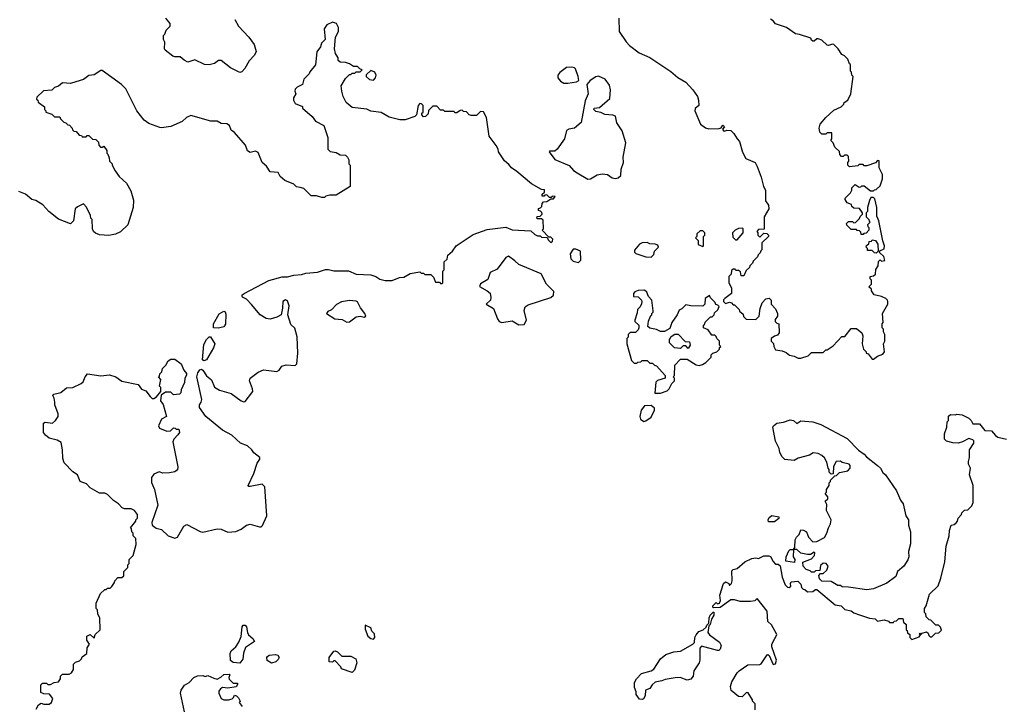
# Model space of a CAD drawing. Extents: x 1861455 to 2058065, y 200073 to 437907.
# Tile 545 of 574: x 2023732 to 2031173, y 367624 to 372804. Entities that reach past the tile are written whole.
import ezdxf

# ---------------------------------------------------------------- set-up
doc = ezdxf.new("R2010")
doc.units = 0

msp = doc.modelspace()

# ---------------------------------------------------------------- linework, layer by layer
at = {"layer": '0CON05XD'}
for points in [[(2024125, 367870), (2024140, 367895), (2024140, 367935), (2024155, 367950), (2024185, 367960), (2024200, 367975), (2024205, 367990), (2024240, 368015), (2024243, 368057), (2024260, 368085), (2024240, 368115), (2024240, 368145), (2024265, 368160), (2024295, 368130), (2024301.7, 368158.3), (2024340, 368195), (2024337.5, 368285), (2024323, 368313), (2024320, 368345), (2024310, 368355), (2024310, 368395), (2024341.7, 368468.3), (2024375, 368500), (2024385, 368500), (2024395, 368510), (2024415, 368510), (2024428.3, 368521.7), (2024448.3, 368551.7), (2024450, 368565), (2024475, 368590), (2024505, 368590), (2024518.3, 368601.7), (2024520, 368635), (2024550, 368665), (2024550, 368685), (2024560, 368695), (2024560, 368725), (2024590, 368755), (2024611.7, 368838.3), (2024610, 368885), (2024590, 368905), (2024590, 368925), (2024580, 368935), (2024578.3, 368958.3), (2024570, 368965), (2024610, 369015), (2024610, 369025), (2024621.7, 369038.3), (2024622.5, 369065), (2024600, 369095), (2024575, 369107.5), (2024525, 369107.5), (2024507, 369117), (2024480, 369145), (2024440.7, 369170.7), (2024395, 369217.5), (2024376.4, 369226.4), (2024335, 369227.5), (2024265, 369267.5), (2024238.3, 369298.3), (2024190, 369315), (2024170, 369365), (2024135, 369387.5), (2024067.5, 369455), (2024058.3, 369488.3), (2024057, 369553), (2024045, 369610), (2024015, 369627.5), (2023955, 369643.3), (2023927.5, 369665), (2023913.3, 369685), (2023912.5, 369755), (2023925, 369762.5), (2023980, 369755), (2024002.5, 369775), (2024022.5, 369805), (2024022.5, 369825), (2023996.7, 369895), (2023996.7, 369915), (2023992.5, 369945), (2023982.5, 369965), (2023990, 369975), (2024043.3, 369986.7), (2024085, 370022.5), (2024135, 370026), (2024196.7, 370055), (2024212.1, 370067.9), (2024226.7, 370105), (2024245, 370127.5), (2024345, 370112.5), (2024411.7, 370121.7), (2024460, 370105), (2024503, 370073), (2024627, 370047), (2024651.7, 370011.7), (2024685, 370000), (2024717, 369957), (2024733, 369943), (2024745, 369942.5), (2024766.4, 369953.6), (2024800, 369995), (2024800, 370025), (2024790, 370035), (2024800, 370085), (2024780, 370105), (2024788.3, 370111.7), (2024791.7, 370128.3), (2024807, 370143), (2024811.7, 370168.3), (2024837.5, 370195), (2024853.6, 370226.4), (2024875, 370240), (2024905, 370240), (2024952.5, 370205), (2024972.5, 370155), (2024991.7, 370131.7), (2024991.7, 370118.3), (2024980, 370095), (2024977, 370063), (2024953, 370007), (2024950, 369985), (2024940, 369975), (2024895, 369970), (2024875, 369990), (2024835, 369990), (2024801.7, 369968.3), (2024797.5, 369925), (2024815.9, 369895.9), (2024842.5, 369805), (2024804.4, 369785.6), (2024780, 369735), (2024788.7, 369718.7), (2024845, 369694.3), (2024871.7, 369698.3), (2024895, 369720), (2024908.3, 369718.3), (2024915, 369710), (2024935, 369710), (2024940, 369685), (2024928.3, 369668.3), (2024897.5, 369635), (2024890, 369615), (2024928.1, 369425), (2024925, 369403.3), (2024905, 369386.7), (2024865, 369380), (2024815, 369377.5), (2024785, 369387.5), (2024745, 369370), (2024727.5, 369345), (2024727.3, 369307.3), (2024751.2, 369255), (2024776.7, 369135), (2024730, 369005), (2024734, 368984), (2024763.3, 368963.3), (2024805, 368952.5), (2024854.7, 368904.7), (2024905, 368887.3), (2024925.6, 368895), (2024972.9, 368977.1), (2024995, 368990), (2025095, 368935.8), (2025115, 368930.8), (2025225, 368958), (2025254.1, 368954.1), (2025305, 368932.5), (2025365, 368937.5), (2025405, 368954.2), (2025446.7, 368985), (2025475, 368991.9), (2025545, 368972), (2025557.1, 368972.9), (2025567.3, 368982.7), (2025600, 369055), (2025583.8, 369275), (2025563.9, 369293.9), (2025475, 369276), (2025465, 369276.7), (2025460, 369285), (2025502.5, 369375), (2025526.2, 369453.8), (2025546.1, 369483.9), (2025546.5, 369495), (2025500.5, 369530.5), (2025485.3, 369555), (2025455, 369584.1), (2025400, 369605), (2025335.5, 369665.5), (2025263.9, 369703.9), (2025138.8, 369805), (2025090, 369875), (2025090, 369895), (2025104, 369915), (2025107.5, 369935), (2025071.2, 370105), (2025078.8, 370135), (2025092.3, 370157.7), (2025105, 370163.3), (2025115, 370156.7), (2025143.6, 370113.6), (2025182.3, 370082.3), (2025205, 370027.5), (2025242.5, 370005), (2025329.6, 369979.5), (2025405, 369924.2), (2025425, 369916.7), (2025435, 369920), (2025493.8, 369995), (2025492.5, 370015), (2025468.9, 370075), (2025473.1, 370095), (2025535, 370141.9), (2025575, 370158.6), (2025675, 370146.7), (2025692.5, 370155), (2025713, 370187), (2025745, 370197.5), (2025815, 370192.5), (2025827.5, 370205), (2025833.3, 370285), (2025828.3, 370408.3), (2025812.5, 370472.5), (2025782.3, 370502.3), (2025758, 370575), (2025767.6, 370642.4), (2025755, 370680), (2025741.7, 370688.3), (2025721.2, 370675), (2025719.2, 370625), (2025707, 370573), (2025675, 370555.8), (2025625, 370540.8), (2025595, 370547.5), (2025548.8, 370575), (2025485, 370653.3), (2025445, 370693.3), (2025417, 370707), (2025412.5, 370715), (2025413.3, 370725), (2025427.5, 370735), (2025615, 370834.4), (2025715, 370861.2), (2025755, 370862), (2025805, 370874), (2025861.2, 370878.8), (2025895, 370890), (2025983.6, 370896.4), (2026043.6, 370916.4), (2026065, 370917.5), (2026105, 370907.5), (2026216.4, 370906.4), (2026275, 370882.5), (2026385, 370877.5), (2026423.3, 370863.3), (2026455, 370842.5), (2026495, 370832.5), (2026547, 370833), (2026603, 370857), (2026635, 370860), (2026683, 370887), (2026755, 370900), (2026765, 370890), (2026785, 370890), (2026795, 370880), (2026838.3, 370878.3), (2026858.3, 370858.3), (2026875, 370820), (2026905, 370820), (2026911.7, 370811.7), (2026925, 370810), (2026930, 370815), (2026930, 370905), (2026940, 370915), (2026940, 370975), (2026962.5, 370995), (2026967.5, 371025), (2027003.3, 371055), (2027030, 371095), (2027158.9, 371181.1), (2027265, 371218), (2027405, 371236.2), (2027455, 371216.7), (2027595, 371210), (2027625, 371180), (2027645, 371170), (2027665, 371170), (2027675, 371160), (2027718.3, 371158.3), (2027725, 371140), (2027745, 371120), (2027758.3, 371131.7), (2027760, 371145), (2027745, 371160), (2027731.7, 371161.7), (2027680, 371215), (2027690, 371225), (2027688.3, 371288.3), (2027675, 371300), (2027645, 371300), (2027640, 371305), (2027641.7, 371318.3), (2027665, 371320), (2027680, 371335), (2027678.3, 371348.3), (2027668.3, 371358.3), (2027651.7, 371361.7), (2027651.7, 371378.3), (2027668.3, 371381.7), (2027678.3, 371391.7), (2027680, 371415), (2027691.7, 371428.3), (2027715, 371430), (2027745, 371450), (2027765, 371450), (2027778.3, 371468.3), (2027755, 371470), (2027748.3, 371461.7), (2027735, 371460), (2027715, 371480), (2027701.7, 371478.3), (2027695, 371470), (2027681.7, 371471.7), (2027680, 371485), (2027698.3, 371501.7), (2027698.3, 371518.3), (2027675, 371520), (2027600, 371565), (2027488.3, 371658.3), (2027447.5, 371685), (2027429.6, 371709.5), (2027395, 371737.5), (2027350, 371805), (2027348.8, 371825), (2027334.1, 371854.1), (2027280, 371925), (2027260, 372065), (2027238.3, 372108.3), (2027215, 372110), (2027185, 372080), (2027145, 372080), (2027130, 372085), (2027108.3, 372108.3), (2027085, 372110), (2027075, 372120), (2027061.7, 372118.3), (2027035, 372100), (2027021.7, 372101.7), (2027015, 372110), (2026945, 372110), (2026935, 372120), (2026911.7, 372121.7), (2026885, 372150), (2026855, 372150), (2026821.7, 372118.3), (2026818.3, 372091.7), (2026798.3, 372071.7), (2026785, 372070), (2026770, 372085), (2026771.7, 372098.3), (2026780, 372105), (2026780, 372155), (2026768.3, 372168.3), (2026755, 372170), (2026743, 372157), (2026730, 372085), (2026718.3, 372071.7), (2026645, 372047.5), (2026605, 372047.5), (2026525, 372067.5), (2026465, 372102.5), (2026385, 372112.5), (2026355, 372127.5), (2026245, 372140), (2026199.3, 372179.3), (2026176.7, 372225), (2026167, 372263), (2026162.5, 372305), (2026195, 372360), (2026225, 372390), (2026235, 372390), (2026245, 372400), (2026265, 372400), (2026275, 372410), (2026305, 372410), (2026320, 372425), (2026301.7, 372431.7), (2026285, 372450), (2026255, 372450), (2026225, 372470), (2026195, 372480), (2026153, 372483), (2026140, 372495), (2026140, 372515), (2026118.3, 372548.3), (2026110, 372585), (2026118.3, 372671.7), (2026142.5, 372715), (2026142.5, 372745), (2026127.5, 372775), (2026095, 372786), (2026053.3, 372765), (2026032.5, 372735), (2026040, 372655), (2026013, 372627), (2026005, 372600), (2025978.3, 372561.7), (2025967, 372463), (2025925, 372410), (2025920, 372395), (2025880, 372355), (2025870, 372315), (2025830, 372295), (2025815, 372280), (2025812.5, 372265), (2025820, 372245), (2025802.5, 372215), (2025802.5, 372195), (2025815, 372170), (2025868.3, 372148.3), (2025870, 372135), (2025943, 372073), (2025967, 372037), (2026030, 372005), (2026060, 371915), (2026060, 371825), (2026078.3, 371808.3), (2026125, 371800), (2026153.6, 371783.6), (2026195, 371780), (2026210, 371765), (2026220, 371745), (2026220, 371715), (2026230, 371705), (2026230, 371545), (2026125, 371477.5), (2026075, 371477.5), (2026045, 371470), (2026035, 371460), (2026015, 371460), (2025975, 371472.5), (2025935, 371472.5), (2025879.3, 371529.3), (2025853, 371537), (2025825, 371542.5), (2025805, 371562.5), (2025735, 371588.8), (2025699.7, 371619.7), (2025685, 371649.2), (2025625, 371653.8), (2025596.8, 371696.8), (2025563.8, 371725), (2025535, 371800), (2025515, 371811.2), (2025475, 371800), (2025455, 371812.5), (2025437.5, 371855), (2025355, 371952.5), (2025330.7, 371970.7), (2025317.5, 372005), (2025297, 372017), (2025255, 372020), (2025225, 372037.5), (2025177, 372037), (2025025, 372080), (2024993.9, 372066.1), (2024960, 372035), (2024875, 371996.7), (2024805, 371987.5), (2024790.7, 371990.7), (2024709.3, 372019.3), (2024672.5, 372045), (2024616.4, 372116.4), (2024535, 372282.5), (2024502.5, 372315), (2024355, 372420), (2024345, 372420), (2024295, 372387.5), (2024255, 372382.5), (2024215, 372352.5), (2024190, 372345)], [(2025357.5, 372805), (2025386.7, 372755), (2025465, 372673.3), (2025505, 372617.5), (2025520, 372565), (2025506.2, 372535), (2025465.9, 372494.1), (2025434.2, 372435), (2025410, 372410), (2025395, 372405.8), (2025325, 372441.4), (2025255, 372496.2), (2025235, 372496.7), (2025205, 372473.8), (2025163.6, 372463.6), (2025130, 372465), (2025055, 372500), (2025003.6, 372483.6), (2024975, 372497.5), (2024945, 372522.5), (2024905, 372523.3), (2024889.3, 372529.3), (2024832.5, 372575), (2024827.5, 372585), (2024830, 372635), (2024820, 372655), (2024820, 372685), (2024830, 372695), (2024840, 372725), (2024870, 372755), (2024870, 372775), (2024837.5, 372815)], [(2028260, 372815), (2028263.3, 372715), (2028315.9, 372635.9), (2028340.3, 372610.3), (2028413.8, 372553.8), (2028495, 372518.8), (2028653.6, 372413.6), (2028705, 372367.5), (2028765, 372332.5), (2028820, 372275), (2028853.3, 372225), (2028863, 372197), (2028863.8, 372155), (2028837.7, 372132.3), (2028833.3, 372115), (2028875.8, 372015.8), (2028915, 371986.7), (2028940.4, 371980.5), (2029017.9, 371982.1), (2029033.3, 371986.7), (2029045, 372007.5), (2029057.5, 371995), (2029043.3, 371976.7), (2029050, 371965), (2029057.7, 371962.3), (2029075, 371970), (2029106.1, 371966.1), (2029130, 371945), (2029153.9, 371903.9), (2029172.5, 371885), (2029194.2, 371804.2), (2029220, 371755), (2029290, 371725), (2029306.1, 371696.1), (2029336.2, 371615), (2029353, 371543), (2029367.5, 371515), (2029367.5, 371435), (2029391.7, 371401.7), (2029392.5, 371375), (2029357.5, 371315), (2029358.3, 371221.7), (2029315, 371220), (2029302.5, 371205), (2029310, 371195), (2029310, 371175), (2029325, 371160), (2029355, 371190), (2029378.3, 371188.3), (2029390, 371175), (2029390, 371165), (2029341.7, 371118.3), (2029340, 371065), (2029331.7, 371058.3), (2029328.3, 371041.7), (2029311.7, 371028.3), (2029308.3, 371011.7), (2029275, 370980), (2029270, 370965), (2029250, 370945), (2029248.3, 370931.7), (2029221.7, 370908.3), (2029205, 370870), (2029185, 370870), (2029178.3, 370898.3), (2029165, 370910), (2029145, 370910), (2029138.3, 370918.3), (2029125, 370920), (2029111.7, 370908.3), (2029108.3, 370881.7), (2029090, 370865), (2029091.7, 370818.3), (2029112.5, 370775), (2029110, 370735), (2029061.7, 370698.3), (2029051.7, 370688.3), (2029050, 370675), (2029065, 370660), (2029095, 370670), (2029110, 370665), (2029125, 370650), (2029135, 370650), (2029170, 370615), (2029171.7, 370601.7), (2029198.3, 370578.3), (2029201.7, 370561.7), (2029221.7, 370541.7), (2029295, 370540), (2029320, 370565), (2029328.3, 370621.7), (2029342.5, 370665), (2029370, 370695), (2029395, 370700), (2029410, 370685), (2029410, 370655), (2029445, 370620), (2029460, 370585), (2029460, 370565), (2029441.7, 370538.3), (2029440, 370525), (2029455, 370510), (2029470, 370505), (2029471.7, 370438.3), (2029458.3, 370421.7), (2029437, 370413), (2029410, 370395), (2029410, 370375), (2029428.3, 370358.3), (2029430, 370335), (2029445, 370310), (2029495, 370302.5), (2029525, 370290), (2029548.3, 370268.3), (2029585, 370262.5), (2029615, 370247.5), (2029635, 370247.5), (2029690, 370265), (2029715, 370290), (2029805, 370290), (2029825, 370310), (2029835, 370310), (2029879.3, 370340.7), (2029945, 370410), (2029968.3, 370411.7), (2030015, 370470), (2030055, 370470), (2030097, 370437), (2030102.5, 370415), (2030097.5, 370355), (2030110, 370315), (2030130, 370295), (2030130, 370285), (2030145, 370280), (2030175, 370240), (2030185, 370240)], [(2030185, 370240), (2030215, 370262.5), (2030255, 370277.5), (2030266.7, 370295), (2030260, 370355), (2030270, 370375), (2030270, 370425), (2030260, 370445), (2030260, 370465), (2030250, 370475), (2030250, 370505), (2030257.5, 370515), (2030252.5, 370585), (2030292.5, 370655), (2030292.5, 370675), (2030290, 370685), (2030276.4, 370696.4), (2030245, 370712.5), (2030190, 370725), (2030170, 370755), (2030168.3, 370768.3), (2030150, 370785), (2030170, 370805), (2030170, 370835), (2030160, 370845), (2030160, 370865), (2030185, 370870), (2030198.3, 370881.7), (2030203, 370917), (2030220, 370945), (2030221.7, 370978.3), (2030235, 370990), (2030245, 370980), (2030270, 370985), (2030262.5, 371015), (2030230, 371045), (2030231.7, 371058.3), (2030265, 371073.8), (2030268.1, 371095), (2030253.6, 371133.6), (2030225.8, 371285), (2030210.7, 371320.7), (2030210, 371385), (2030195, 371450), (2030185, 371460), (2030165, 371460), (2030153, 371437), (2030140, 371385), (2030140, 371355), (2030130, 371345), (2030130, 371315), (2030150, 371295), (2030151.7, 371281.7), (2030160, 371275), (2030140, 371255), (2030141.7, 371241.7), (2030150, 371235), (2030150, 371215), (2030128.3, 371191.7), (2030111.7, 371188.3), (2030105, 371180), (2030091.7, 371181.7), (2030088.3, 371198.3), (2030078.3, 371208.3), (2030061.7, 371211.7), (2030055, 371220), (2030015, 371220), (2029981.7, 371251.7), (2029980, 371265), (2029995, 371280), (2030025, 371280), (2030035, 371270), (2030048.3, 371271.7), (2030078.3, 371301.7), (2030083, 371317), (2030100, 371335), (2030100, 371345), (2030078.3, 371378.3), (2030035, 371380), (2030021.7, 371391.7), (2030018.3, 371408.3), (2029985, 371420), (2029970, 371445), (2029970, 371455), (2030010, 371495), (2030020, 371515), (2030020, 371535), (2030045, 371560), (2030075, 371540), (2030088.3, 371541.7), (2030095, 371550), (2030115, 371550), (2030161.7, 371511.7), (2030185, 371510), (2030191.7, 371518.3), (2030205, 371520), (2030235, 371550), (2030253, 371603), (2030252.5, 371635), (2030227.5, 371685), (2030228.3, 371738.3), (2030215, 371740), (2030198.3, 371721.7), (2030135, 371700), (2030115, 371700), (2030105, 371710), (2030075, 371710), (2030065, 371700), (2030001.7, 371691.7), (2029990, 371705), (2029990, 371725), (2029997.5, 371735), (2029995, 371770), (2029985, 371780), (2029965, 371780), (2029955, 371770), (2029941.7, 371771.7), (2029930, 371785), (2029928.3, 371808.3), (2029891.7, 371841.7), (2029880, 371875), (2029861.7, 371891.7), (2029870, 371905), (2029868.3, 371948.3), (2029835, 371950), (2029825, 371940), (2029795, 371940), (2029780, 371955), (2029772.5, 371985), (2029782.5, 372015), (2029823.6, 372066.4), (2029885, 372120), (2029940, 372145), (2029960, 372165), (2029961.7, 372178.3), (2029990, 372195), (2030012.5, 372245), (2030030, 372375), (2030020, 372385), (2030017, 372407), (2030010, 372415), (2030010, 372465), (2030001.7, 372471.7), (2029990, 372505), (2029965, 372530), (2029945, 372540), (2029917.5, 372585), (2029885, 372617.5), (2029875, 372620), (2029845, 372610), (2029833, 372613), (2029795, 372650), (2029765, 372660), (2029755, 372660), (2029737, 372643), (2029725, 372642.5), (2029715, 372650), (2029710, 372665), (2029625, 372693.3), (2029595, 372697.5), (2029526.1, 372746.1), (2029443.9, 372773.9), (2029425, 372796.7), (2029405, 372807.5)], [(2026405, 372347.5), (2026420, 372365), (2026426.7, 372385), (2026415, 372407.5), (2026385, 372420), (2026351.7, 372388.3), (2026350, 372375), (2026375, 372352.5), (2026405, 372347.5)], [(2027845, 372324.3), (2027875, 372324.4), (2027940, 372335), (2027956.7, 372345), (2027953.3, 372375), (2027933.6, 372433.6), (2027925, 372440), (2027905, 372446.2), (2027865, 372443.8), (2027815, 372406.2), (2027798, 372385), (2027798, 372365), (2027818.7, 372338.7), (2027845, 372324.3)], [(2024190, 372345), (2024115, 372322.5), (2024055, 372326.7), (2024025, 372302.5), (2023995, 372292.5), (2023975, 372272.5), (2023913, 372267), (2023861.7, 372218.3), (2023860, 372205), (2023870, 372195), (2023871.7, 372181.7), (2023920, 372145), (2023920, 372125), (2023930, 372115), (2023930, 372105), (2023975, 372090), (2023995, 372070), (2024035, 372070), (2024040, 372055), (2024065, 372030), (2024080, 372025), (2024095, 372010), (2024108.3, 372008.3), (2024130, 371985), (2024131.7, 371971.7), (2024141.7, 371961.7), (2024158.3, 371958.3), (2024181.7, 371931.7), (2024198.3, 371928.3), (2024205, 371920), (2024235, 371920), (2024241.7, 371928.3), (2024255, 371930), (2024281.7, 371901.7), (2024308.3, 371898.3), (2024328.3, 371878.3), (2024330, 371855), (2024341.7, 371841.7), (2024355, 371840), (2024368.3, 371848.3), (2024390, 371815), (2024390, 371795), (2024398.3, 371788.3), (2024408.3, 371761.7), (2024410, 371735), (2024430, 371715), (2024430, 371705), (2024453, 371663), (2024485, 371620), (2024539.3, 371569.3), (2024571.7, 371511.7), (2024591.7, 371441.7), (2024590, 371385), (2024550, 371255), (2024495, 371202.5), (2024455, 371182.5), (2024405, 371172.5), (2024335, 371177.5), (2024305, 371190), (2024290, 371205), (2024282.5, 371225), (2024280, 371295), (2024270, 371305), (2024267.5, 371325), (2024238.3, 371388.3), (2024215, 371413.3), (2024169.3, 371390.7), (2024152.5, 371375), (2024140, 371285), (2024115, 371262.5), (2024026.4, 371296.4), (2023952.5, 371355), (2023906.1, 371406.1), (2023855, 371438.8), (2023825, 371446.7), (2023775, 371486.7), (2023726.4, 371506.4)], [(2028025, 371600), (2028045, 371601.2), (2028095, 371631.2), (2028135, 371640), (2028173.9, 371633.9), (2028208.3, 371608.3), (2028235, 371603.8), (2028255, 371610), (2028273.9, 371626.1), (2028278, 371675), (2028294, 371725), (2028292.5, 371765), (2028313.8, 371875), (2028283.8, 371965), (2028244.2, 372025), (2028235.8, 372075.8), (2028215, 372083.8), (2028155, 372086.7), (2028125, 372102), (2028085, 372110), (2028070, 372125), (2028073.3, 372136.7), (2028115, 372140), (2028191.7, 372208.3), (2028197.5, 372275), (2028188.8, 372308.8), (2028157.5, 372355), (2028105, 372376.7), (2028085, 372373.3), (2028042.5, 372345), (2028017.5, 372315), (2028027.5, 372245), (2028005, 372190), (2027975, 372026.2), (2027925.3, 371984.7), (2027882.8, 371977.2), (2027865, 371965.8), (2027848.8, 371905), (2027793.3, 371825), (2027775, 371810), (2027735, 371810), (2027732.5, 371805), (2027775, 371746.7), (2027883.6, 371703.6), (2027917.5, 371665), (2027945, 371646.7), (2028025, 371600)], [(2028895, 371090), (2028900, 371095), (2028900, 371165), (2028910, 371175), (2028910, 371195), (2028895, 371210), (2028875, 371210), (2028850, 371185), (2028850, 371165), (2028840, 371155), (2028860, 371135), (2028860, 371105), (2028895, 371090)], [(2029155, 371140), (2029200, 371195), (2029200, 371225), (2029195, 371230), (2029165, 371227.5), (2029140, 371215), (2029120, 371195), (2029121.7, 371161.7), (2029141.7, 371141.7), (2029155, 371140)], [(2030205, 371040), (2030191.7, 371041.7), (2030175, 371060), (2030140, 371060), (2030140, 371075), (2030130, 371085), (2030131.7, 371098.3), (2030148.3, 371111.7), (2030151.7, 371128.3), (2030168.3, 371131.7), (2030175, 371140), (2030200, 371135), (2030217, 371107), (2030220, 371055), (2030205, 371040)], [(2027955, 370970), (2027971.7, 370988.3), (2027970, 371055), (2027935, 371070), (2027915, 371070), (2027892.5, 371035), (2027898.3, 370998.3), (2027915, 370980), (2027955, 370970)], [(2028505, 371010), (2028525, 371030), (2028530, 371055), (2028560, 371085), (2028555, 371100), (2028535, 371107.5), (2028495, 371110), (2028475, 371120), (2028435, 371117.5), (2028415, 371107.5), (2028378.3, 371061.7), (2028378.3, 371048.3), (2028388.3, 371038.3), (2028465, 371012.5), (2028505, 371010)], [(2027505, 370498.8), (2027545, 370500), (2027561.2, 370535), (2027543.6, 370606.4), (2027552.5, 370635), (2027575, 370650), (2027745.9, 370704.1), (2027765, 370722.5), (2027769.3, 370749.3), (2027713.3, 370805), (2027672.5, 370885), (2027505, 370953.3), (2027475, 370983.3), (2027425, 371016.7), (2027405, 371006.2), (2027339.7, 370920.3), (2027287.5, 370895), (2027269.1, 370840.9), (2027215, 370808.8), (2027207, 370787), (2027265.7, 370755.7), (2027286.9, 370736.9), (2027292.5, 370705), (2027289.2, 370685), (2027256.7, 370655), (2027311.5, 370621.5), (2027342.2, 370545), (2027355.8, 370525), (2027375, 370515.6), (2027455, 370528.1), (2027505, 370498.8)], [(2028575, 369982.5), (2028625, 370000), (2028640, 370015), (2028660, 370055), (2028680, 370075), (2028680, 370095), (2028670, 370105), (2028680, 370115), (2028682.5, 370195), (2028725, 370240), (2028775, 370240), (2028845, 370197.5), (2028867.5, 370192.5), (2028891.7, 370198.3), (2028916.4, 370213.6), (2028956.4, 370253.6), (2028958.3, 370271.7), (2028970, 370285), (2029000, 370295), (2029020, 370315), (2029021.7, 370328.3), (2029030, 370335), (2029020, 370345), (2029020, 370375), (2029000, 370395), (2028995, 370410), (2028985, 370420), (2028961.7, 370421.7), (2028935, 370460), (2028900, 370475), (2028900, 370495), (2028908.3, 370501.7), (2028911.7, 370518.3), (2028951.7, 370558.3), (2028965, 370560), (2028980, 370575), (2028981.7, 370588.3), (2029008.3, 370611.7), (2029018.3, 370638.3), (2029008.3, 370648.3), (2028991.7, 370651.7), (2028988.3, 370668.3), (2028951.7, 370701.7), (2028945, 370720), (2028913, 370697), (2028910, 370655), (2028895, 370640), (2028805, 370642.5), (2028765, 370650), (2028735, 370620), (2028715, 370610), (2028700, 370575), (2028660, 370515), (2028645, 370470), (2028605, 370447.5), (2028575, 370447.5), (2028545, 370462.5), (2028495, 370472.5), (2028480, 370485), (2028483, 370527), (2028501.7, 370568.3), (2028510, 370575), (2028510, 370585), (2028520, 370595), (2028520, 370605), (2028510, 370685), (2028483, 370713), (2028472.5, 370745), (2028455, 370760), (2028405, 370757.5), (2028381.7, 370748.3), (2028370, 370735), (2028371.7, 370711.7), (2028405, 370710), (2028430, 370685), (2028432.5, 370675), (2028431.7, 370658.3), (2028420, 370635), (2028400, 370615), (2028398.3, 370588.3), (2028380, 370535), (2028380, 370525), (2028410, 370495), (2028410, 370475), (2028405, 370460), (2028385, 370440), (2028345, 370440), (2028330, 370425), (2028330, 370405), (2028320, 370395), (2028320, 370355), (2028355, 370230), (2028375, 370210), (2028395, 370210), (2028403, 370217), (2028425, 370220), (2028435, 370230), (2028475, 370230), (2028495, 370210), (2028515, 370210), (2028530, 370195), (2028545, 370190), (2028610, 370115), (2028610, 370095), (2028553, 370077), (2028540, 370065), (2028533, 369983), (2028575, 369982.5)], [(2026205, 370520), (2026225, 370521.2), (2026275, 370560), (2026305, 370563.3), (2026335, 370557.5), (2026347, 370563), (2026340, 370585), (2026307.7, 370627.7), (2026285, 370672.5), (2026275, 370677.5), (2026225, 370682.5), (2026165, 370672.5), (2026127, 370653), (2026089.3, 370610.7), (2026061.7, 370598.3), (2026050, 370585), (2026112.5, 370545), (2026167.9, 370537.9), (2026205, 370520)], [(2025235, 370474), (2025197, 370477), (2025196.7, 370505), (2025239.6, 370580.5), (2025275, 370602.5), (2025286.2, 370596.2), (2025289.6, 370579.5), (2025287, 370503), (2025275, 370484), (2025235, 370474)], [(2025125, 370227.5), (2025113.6, 370233.6), (2025125, 370350), (2025145, 370386.7), (2025165, 370407.5), (2025175, 370407.5), (2025206, 370355), (2025198, 370325), (2025145, 370233.3), (2025125, 370227.5)], [(2028785, 370320), (2028765, 370340), (2028745, 370340), (2028725, 370320), (2028680, 370325), (2028643, 370363), (2028643, 370387), (2028655, 370410), (2028683, 370427), (2028707, 370427), (2028761.7, 370371.7), (2028795, 370370), (2028800, 370345), (2028785, 370320)], [(2028448.3, 369768.3), (2028465, 369772.5), (2028505, 369800), (2028530, 369855), (2028528.3, 369868.3), (2028505, 369890), (2028455, 369887.5), (2028427.5, 369855), (2028417.5, 369805), (2028422.5, 369785), (2028448.3, 369768.3)], [(2030078.3, 368308.3), (2030153, 368283), (2030197, 368277), (2030215, 368260), (2030265, 368270), (2030298.3, 368258.3), (2030305, 368250), (2030335, 368250), (2030341.7, 368258.3), (2030358.3, 368261.7), (2030375, 368280), (2030405, 368280), (2030411.7, 368251.7), (2030430, 368235), (2030430, 368195), (2030438.3, 368188.3), (2030441.7, 368171.7), (2030458.3, 368158.3), (2030460, 368135), (2030475, 368120), (2030528.3, 368141.7), (2030540, 368155), (2030530, 368165), (2030535, 368170), (2030545, 368160), (2030551.7, 368168.3), (2030585, 368180), (2030598.3, 368168.3), (2030601.7, 368151.7), (2030611.7, 368141.7), (2030625, 368140), (2030651.7, 368168.3), (2030678.3, 368171.7), (2030698.3, 368191.7), (2030690, 368215), (2030675, 368230), (2030655, 368230), (2030618.3, 368268.3), (2030605, 368270), (2030581.7, 368291.7), (2030580, 368315), (2030570, 368325), (2030570, 368355), (2030582.5, 368375), (2030606.4, 368463.6), (2030673.6, 368526.4), (2030693.8, 368585), (2030723, 368707), (2030734.2, 368825), (2030756.4, 368903.6), (2030757.5, 368945), (2030770, 368985), (2030795, 368990), (2030808.3, 369001.7), (2030820, 369015), (2030823, 369037), (2030850, 369065), (2030851.7, 369078.3), (2030871.7, 369098.3), (2030898.3, 369101.7), (2030928.3, 369131.7), (2030937.5, 369155), (2030936.7, 369285), (2030910, 369365), (2030916.7, 369415), (2030902.5, 369445), (2030902.5, 369465), (2030910, 369495), (2030910, 369555), (2030942.5, 369605), (2030941.7, 369621.7), (2030935, 369630), (2030905, 369640), (2030856.7, 369613.3), (2030825, 369603.3), (2030785, 369607.5), (2030735, 369620), (2030720, 369635), (2030720, 369675), (2030737.5, 369725), (2030740, 369765), (2030750, 369775), (2030751.7, 369808.3), (2030765, 369820), (2030805, 369817.5), (2030815, 369822.5), (2030855, 369817.5), (2030903.6, 369793.6), (2030922.5, 369775), (2030935, 369750), (2030985, 369750), (2031025, 369700), (2031075, 369697.5), (2031105, 369662.5), (2031125, 369650), (2031190, 369635)], [(2030135, 368497.5), (2029995, 368517.5), (2029948.3, 368518.3), (2029935, 368530), (2029915, 368530), (2029865, 368560), (2029793, 368563), (2029775, 368580), (2029770, 368605), (2029785, 368620), (2029805, 368620), (2029832.5, 368645), (2029842.5, 368675), (2029826.4, 368696.4), (2029805, 368697.5), (2029785, 368680), (2029778.3, 368641.7), (2029745, 368640), (2029735, 368630), (2029715, 368630), (2029705, 368640), (2029675, 368650), (2029652.5, 368675), (2029650, 368705), (2029715, 368730), (2029737.5, 368755), (2029740, 368775), (2029735, 368780), (2029707, 368763), (2029685, 368763.3), (2029635, 368773.3), (2029605, 368800), (2029580, 368800), (2029577.5, 368745), (2029590, 368725), (2029588.3, 368701.7), (2029522.5, 368712.5), (2029523.6, 368746.4), (2029545, 368790), (2029555, 368800), (2029580, 368800), (2029590, 368815), (2029592.5, 368875), (2029602.5, 368895), (2029623.3, 368915), (2029635, 368950), (2029655, 368947.5), (2029677.5, 368935), (2029693, 368893), (2029725, 368860), (2029755, 368862.5), (2029815, 368892.5), (2029832.5, 368925), (2029843.3, 368965), (2029860, 368995), (2029863.3, 369025), (2029830, 369095), (2029831.7, 369141.7), (2029820, 369165), (2029840, 369185), (2029838.3, 369198.3), (2029820, 369225), (2029830, 369235), (2029830, 369255), (2029850, 369285), (2029850, 369305), (2029860, 369315), (2029860, 369325), (2029891.7, 369358.3), (2029905, 369360), (2029928.3, 369381.7), (2029990, 369395), (2030007.5, 369415), (2030007.5, 369435), (2030000, 369445), (2029948.3, 369458.3), (2029935, 369467.5), (2029902.5, 369465), (2029883, 369427), (2029878.3, 369371.7), (2029865, 369370), (2029850, 369385), (2029850, 369405), (2029842.5, 369415), (2029831.7, 369461.7), (2029813, 369493), (2029795, 369512.5), (2029766.4, 369526.4), (2029728.3, 369531.7), (2029700, 369515), (2029615, 369490), (2029585, 369472.5), (2029515, 369480), (2029495, 369500), (2029477.5, 369535), (2029472.5, 369565), (2029445, 369620), (2029423.3, 369725), (2029427.5, 369735), (2029455, 369756.2), (2029505, 369763.3), (2029555, 369780), (2029580, 369775), (2029605, 369752.5), (2029635, 369772.5), (2029725, 369766.7), (2029785.9, 369745.9), (2029985, 369640), (2030070.7, 369550.7), (2030115, 369522.5), (2030130.7, 369500.7), (2030215, 369436.7), (2030236.7, 369415), (2030253.6, 369383.6), (2030275.8, 369365.8), (2030358.8, 369245), (2030388.8, 369175), (2030408, 369145), (2030428.8, 369055), (2030448, 369025), (2030448, 368985), (2030463.3, 368935), (2030463.3, 368845), (2030450, 368785), (2030451.2, 368745), (2030445, 368722.5), (2030413.8, 368675), (2030366.4, 368633.6), (2030353, 368597), (2030285, 368547.5), (2030185, 368503.3), (2030135, 368497.5)], [(2029435, 369010), (2029390.7, 369010.7), (2029387.5, 369025), (2029395, 369042.5), (2029417, 369057), (2029468.3, 369048.3), (2029470, 369035), (2029435, 369010)], [(2029290, 367590), (2029290, 367635), (2029270, 367655), (2029270, 367665), (2029238.3, 367718.3), (2029225, 367720), (2029191.7, 367688.3), (2029165, 367690), (2029107.5, 367735), (2029102.5, 367765), (2029115, 367800), (2029155, 367870), (2029170, 367885), (2029235, 367930), (2029325, 367932.5), (2029335, 367937.5), (2029380, 368005), (2029387, 368007), (2029395, 368000), (2029425, 367932.5), (2029443, 367937), (2029452.5, 367965), (2029416.7, 368065), (2029416.7, 368085), (2029437.5, 368127.5), (2029453.3, 368155), (2029452.5, 368165), (2029413, 368233), (2029386.1, 368256.1), (2029380, 368335), (2029305, 368430), (2029287, 368413), (2029255, 368408), (2029177.7, 368407.7), (2029135, 368420), (2029105, 368420), (2029025, 368362.5), (2028975, 368360), (2028970, 368365), (2028970, 368375), (2028995, 368400), (2029005, 368390), (2029020, 368395), (2029027.5, 368415), (2029023.3, 368455), (2029050, 368545), (2029065, 368557.5), (2029090, 368545), (2029095, 368530), (2029110, 368545), (2029116.7, 368565), (2029115, 368640), (2029125, 368650), (2029155, 368657.5), (2029211.7, 368708.3), (2029265, 368732.5), (2029295, 368737.5), (2029315, 368733.3), (2029355, 368753.3), (2029393, 368753), (2029407, 368747), (2029425, 368710), (2029445, 368690), (2029465, 368690), (2029478.3, 368678.3), (2029493, 368593), (2029517.5, 368535), (2029535, 368516.7), (2029546.4, 368513.6), (2029560, 368525), (2029557.5, 368545), (2029563, 368557), (2029611.7, 368561.7), (2029635, 368540), (2029640, 368515), (2029651.7, 368501.7), (2029665, 368500), (2029685, 368480), (2029727, 368483), (2029745, 368500), (2029755, 368500), (2029893.8, 368383.8), (2029940, 368375), (2029968.3, 368348.3), (2030015, 368337.5), (2030035, 368322.5), (2030078.3, 368308.3)], [(2028435, 367667.5), (2028415, 367670), (2028390, 367705), (2028390, 367725), (2028378.3, 367758.3), (2028377.5, 367795), (2028392.5, 367825), (2028430, 367865), (2028505, 367883.8), (2028523.9, 367896.1), (2028574.1, 367975.9), (2028615, 368006.7), (2028675, 368026.7), (2028725, 368032.5), (2028820, 368085), (2028831.7, 368098.3), (2028833.3, 368135), (2028843.3, 368155), (2028865, 368182.5), (2028897, 368193), (2028920, 368215), (2028925, 368230), (2028940, 368245), (2028942.5, 368285), (2028950, 368305), (2028971.7, 368328.3), (2028978.3, 368328.3), (2028977.5, 368305), (2028960, 368275), (2028950, 368235), (2028940, 368225), (2028932.5, 368175), (2028946.1, 368156.1), (2029020.4, 368100.5), (2029033.8, 368075), (2029025, 368047.5), (2029015, 368037.5), (2029005, 368036.7), (2028885, 368070), (2028872.5, 368055), (2028872.5, 367965), (2028867.5, 367945), (2028827.5, 367885), (2028822.5, 367845), (2028805, 367822.5), (2028777, 367813), (2028723, 367833), (2028685, 367832.5), (2028610.7, 367819.3), (2028585, 367807.5), (2028535, 367797.5), (2028510.7, 367779.3), (2028495, 367750), (2028461.7, 367738.3), (2028460, 367695), (2028445, 367672.5), (2028435, 367667.5)], [(2025395, 367943.3), (2025345, 367947.5), (2025325, 367962.5), (2025323.8, 368015), (2025330, 368035), (2025365, 368066.7), (2025388.3, 368101.7), (2025406.4, 368143.6), (2025413, 368217), (2025421.7, 368228.3), (2025435, 368230), (2025447, 368217), (2025452.5, 368175), (2025462.5, 368155), (2025495, 368127.5), (2025507.5, 368105), (2025439.2, 368060.8), (2025422.4, 368017.6), (2025418.7, 367971.3), (2025395, 367943.3)], [(2026405, 368122.5), (2026416.7, 368135), (2026412.5, 368165), (2026392.5, 368185), (2026385, 368210), (2026341.7, 368228.3), (2026341.7, 368198.3), (2026362.5, 368145), (2026385, 368127.5), (2026405, 368122.5)], [(2026245, 367872.5), (2026165, 367900), (2026160, 367915), (2026115, 367960), (2026105, 367960), (2026095, 367950), (2026071.7, 367951.7), (2026071.2, 367985), (2026105, 368033.3), (2026115, 368036), (2026135, 368028.8), (2026166, 367996), (2026235, 367996), (2026273.3, 367975), (2026280, 367945), (2026261.7, 367888.3), (2026245, 367872.5)], [(2025635, 367943.3), (2025601.7, 367961.7), (2025600, 367985), (2025605, 367992.5), (2025617, 368003), (2025665, 368008.8), (2025683, 368003), (2025692.5, 367985), (2025685, 367970), (2025667, 367953), (2025635, 367943.3)], [(2023857.5, 367595), (2023873.6, 367626.4), (2023895, 367640), (2023915, 367632.5), (2023955, 367633.3), (2023972.5, 367645), (2023982.5, 367675), (2023958.3, 367708.3), (2023915, 367710), (2023891.7, 367721.7), (2023891.7, 367778.3), (2023905, 367790), (2023935, 367790), (2023945, 367780), (2023965, 367780), (2023993, 367797), (2024025, 367800), (2024040, 367825), (2024040, 367845), (2024055, 367860), (2024105, 367860), (2024125, 367870)], [(2024976.7, 367575), (2024946.7, 367715), (2024951.7, 367738.3), (2024977.5, 367775), (2025012.5, 367795), (2025047, 367833), (2025075, 367847.5), (2025115, 367850), (2025135, 367842.5), (2025155, 367850), (2025198.3, 367828.3), (2025225, 367822.5), (2025253, 367837), (2025275, 367857.5), (2025315, 367860), (2025320, 367855), (2025312.5, 367835), (2025315, 367820), (2025345, 367790), (2025375, 367790), (2025380, 367785), (2025367, 367763), (2025305, 367752.5), (2025265, 367757.5), (2025250.7, 367749.3), (2025238.3, 367731.7), (2025236.2, 367715), (2025255.9, 367675.9), (2025275, 367664.2), (2025310, 367665), (2025337.5, 367672.5), (2025348.3, 367681.7), (2025355, 367700), (2025370, 367695), (2025385, 367680), (2025397.5, 367655), (2025390, 367645), (2025412.5, 367615)]]:
    msp.add_lwpolyline(points, dxfattribs=at)

doc.saveas('drawing.dxf')
